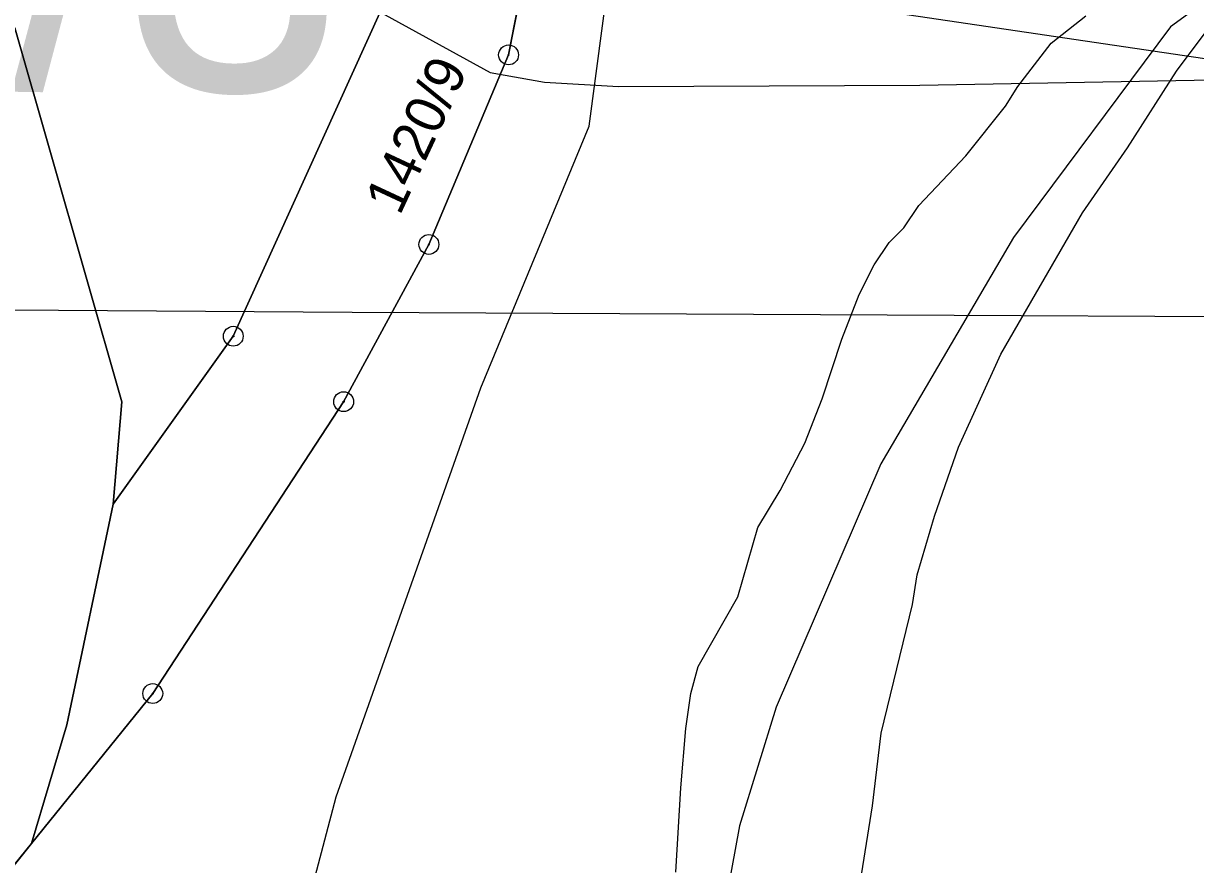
# Model space of a CAD drawing. Extents: x -706130 to -698555, y -971544 to -967260.
# Drawn here: x -705067 to -705007.9, y -969651 to -969608.6 of the extents above; entities that cross this region are included whole.
import ezdxf

# ---------------------------------------------------------------- set-up
doc = ezdxf.new("R2010")
doc.units = 0
for name, color, linetype in [('KN_Hranice_parcel', 7, 'Continuous'), ('KN_Parcelni cisla', 7, 'Continuous'), ('KN_Polygon parcely', 7, 'Continuous'), ('KN_POZEMKY_11_VODNI_PLOCHA', 7, 'Continuous'), ('KN_POZEMKY_14_OSTATNI PLOCHA', 7, 'Continuous'), ('KN_POZEMKY_7_TTP', 7, 'Continuous'), ('KN_VYUZITI_07_vodni plocha_tok prirozeny', 7, 'Continuous'), ('KN_VYUZITI_26_ostatni plocha_jina plocha', 7, 'Continuous'), ('KN_Značky bodu BP', 7, 'Continuous'), ('Koridor pro revitalizaci a rozvolneni toku N', 7, 'Continuous'), ('Koridor pro revitalizaci a rozvolneni toku N ŠRAFY', 7, 'Continuous'), ('OP silnic S', 7, 'Continuous'), ('Plochy smíšené nezastavěného území všeobecné S', 7, 'Continuous'), ('Plochy vodní a vodnich toku S', 7, 'Continuous'), ('Plochy zemědělské všeobecné CELEK S', 7, 'Continuous'), ('Regulační bloky v krajině S', 7, 'Continuous'), ('Regulační bloky v krajině S  TIS', 7, 'Continuous'), ('Spoje_dálkový komunikační kabel S', 7, 'Continuous'), ('Spoje_dálkový optický komunikační kabel S', 7, 'Continuous'), ('VPO pro zvysovani retencnich schopnosti uzemi_obrys N', 7, 'Continuous'), ('VPO pro zvysovani retencnich schopnosti uzemi_plocha N', 7, 'Continuous'), ('VÝŠKOPIS_vrstevnice zesílená', 7, 'Continuous'), ('Zábory hodnocené - koridory popis', 7, 'Continuous'), ('Záplavové území stanovene S', 7, 'Continuous'), ('Záplavového území_aktivní zóna S', 7, 'Continuous')]:
    doc.layers.add(name, color=color, linetype=linetype)

msp = doc.modelspace()

# ---------------------------------------------------------------- linework, layer by layer
at = {"layer": 'KN_Hranice_parcel'}
for points in [[(-705062.51, -969632.82), (-705062.08, -969627.66), (-705067.48, -969608.79), (-705086.4, -969589.54)], [(-705040.12, -969590.8), (-705040.31, -969598.55), (-705042.57, -969610.16), (-705046.59, -969619.72), (-705050.89, -969627.65), (-705060.52, -969642.37), (-705066.64, -969649.93)], [(-705045.93, -969591.09), (-705046.55, -969597.13), (-705048.98, -969607.86), (-705056.46, -969624.35), (-705062.51, -969632.82)], [(-705066.64, -969649.93), (-705064.85, -969643.95), (-705062.51, -969632.82)], [(-705066.64, -969649.93), (-705087.18, -969675.31), (-705096.64, -969689.18), (-705102.24, -969700.78), (-705105.58, -969710.41), (-705106.43, -969722.28), (-705105.18, -969733), (-705101.31, -969743.17), (-705094.56, -969755.2), (-705083.69, -969765.65), (-705064.39, -969785.85), (-705044.61, -969801.96), (-705031.11, -969809.5), (-705018.19, -969813.77), (-705006.35, -969814.1), (-704995.42, -969812.87), (-704982.07, -969809.01), (-704970.13, -969801.64), (-704959.61, -969793.3), (-704956.15, -969790.05)]]:
    msp.add_lwpolyline(points, dxfattribs=at)
at = {"layer": 'KN_Polygon parcely'}
for points in [[(-705047.37, -969580.73), (-705045.7, -969588.12), (-705045.93, -969591.09), (-705046.55, -969597.13), (-705048.98, -969607.86), (-705056.46, -969624.35), (-705062.51, -969632.82), (-705064.85, -969643.95), (-705066.64, -969649.93), (-705060.52, -969642.37), (-705050.89, -969627.65), (-705046.59, -969619.72), (-705042.57, -969610.16), (-705040.31, -969598.55), (-705040.12, -969590.8), (-705040.03, -969586.84), (-705041.39, -969580.89)], [(-704957.23, -969591.41), (-704966.03, -969590.96), (-705040.12, -969590.8), (-705040.31, -969598.55), (-705042.57, -969610.16), (-705046.59, -969619.72), (-705050.89, -969627.65), (-705060.52, -969642.37), (-705066.64, -969649.93), (-705087.18, -969675.31), (-705096.64, -969689.18), (-705102.24, -969700.78), (-705105.58, -969710.41), (-705106.43, -969722.28), (-705105.18, -969733), (-705101.31, -969743.17), (-705094.56, -969755.2), (-705083.69, -969765.65)], [(-705087.18, -969675.31), (-705066.64, -969649.93), (-705064.85, -969643.95), (-705062.51, -969632.82), (-705062.08, -969627.66), (-705067.48, -969608.79)]]:
    msp.add_lwpolyline(points, dxfattribs=at)
msp.add_lwpolyline([(-705086.4, -969589.54), (-705067.48, -969608.79), (-705062.08, -969627.66), (-705062.51, -969632.82), (-705056.46, -969624.35), (-705048.98, -969607.86), (-705046.55, -969597.13), (-705045.93, -969591.09)], close=True, dxfattribs=at)
at = {"layer": 'KN_POZEMKY_11_VODNI_PLOCHA'}
for p, q in [((-705040.31, -969598.55), (-705042.57, -969610.16)), ((-705056.46, -969624.35), (-705048.98, -969607.86)), ((-705067.48, -969608.79), (-705062.08, -969627.66)), ((-705042.57, -969610.16), (-705046.59, -969619.72)), ((-705046.59, -969619.72), (-705050.89, -969627.65)), ((-705062.51, -969632.82), (-705056.46, -969624.35)), ((-705062.08, -969627.66), (-705062.51, -969632.82)), ((-705050.89, -969627.65), (-705060.52, -969642.37)), ((-705064.85, -969643.95), (-705062.51, -969632.82)), ((-705062.51, -969632.82), (-705064.85, -969643.95)), ((-705060.52, -969642.37), (-705066.64, -969649.93)), ((-705066.64, -969649.93), (-705064.85, -969643.95)), ((-705064.85, -969643.95), (-705066.64, -969649.93)), ((-705066.64, -969649.93), (-705087.18, -969675.31))]:
    msp.add_line(p, q, dxfattribs=at)
at = {"layer": 'KN_POZEMKY_14_OSTATNI PLOCHA'}
for p, q in [((-705048.98, -969607.86), (-705056.46, -969624.35)), ((-705062.08, -969627.66), (-705067.48, -969608.79)), ((-705056.46, -969624.35), (-705062.51, -969632.82)), ((-705062.51, -969632.82), (-705062.08, -969627.66))]:
    msp.add_line(p, q, dxfattribs=at)
at = {"layer": 'KN_POZEMKY_7_TTP'}
for p, q in [((-705042.57, -969610.16), (-705040.31, -969598.55)), ((-705046.59, -969619.72), (-705042.57, -969610.16)), ((-705050.89, -969627.65), (-705046.59, -969619.72)), ((-705060.52, -969642.37), (-705050.89, -969627.65)), ((-705066.64, -969649.93), (-705060.52, -969642.37)), ((-705087.18, -969675.31), (-705066.64, -969649.93))]:
    msp.add_line(p, q, dxfattribs=at)
at = {"layer": 'KN_VYUZITI_07_vodni plocha_tok prirozeny'}
for p, q in [((-705040.31, -969598.55), (-705042.57, -969610.16)), ((-705056.46, -969624.35), (-705048.98, -969607.86)), ((-705067.48, -969608.79), (-705062.08, -969627.66)), ((-705042.57, -969610.16), (-705046.59, -969619.72)), ((-705046.59, -969619.72), (-705050.89, -969627.65)), ((-705062.51, -969632.82), (-705056.46, -969624.35)), ((-705062.08, -969627.66), (-705062.51, -969632.82)), ((-705050.89, -969627.65), (-705060.52, -969642.37)), ((-705064.85, -969643.95), (-705062.51, -969632.82)), ((-705062.51, -969632.82), (-705064.85, -969643.95)), ((-705060.52, -969642.37), (-705066.64, -969649.93)), ((-705066.64, -969649.93), (-705064.85, -969643.95)), ((-705064.85, -969643.95), (-705066.64, -969649.93)), ((-705066.64, -969649.93), (-705087.18, -969675.31))]:
    msp.add_line(p, q, dxfattribs=at)
at = {"layer": 'KN_VYUZITI_26_ostatni plocha_jina plocha'}
for p, q in [((-705048.98, -969607.86), (-705056.46, -969624.35)), ((-705062.08, -969627.66), (-705067.48, -969608.79)), ((-705056.46, -969624.35), (-705062.51, -969632.82)), ((-705062.51, -969632.82), (-705062.08, -969627.66))]:
    msp.add_line(p, q, dxfattribs=at)
at = {"layer": 'KN_Značky bodu BP'}
for centre, radius in [((-705042.57, -969610.16), 0.5), ((-705042.57, -969610.16), 0.0303), ((-705046.59, -969619.72), 0.5), ((-705046.59, -969619.72), 0.0303), ((-705056.46, -969624.35), 0.5), ((-705056.46, -969624.35), 0.0303), ((-705050.89, -969627.65), 0.5), ((-705050.89, -969627.65), 0.0303), ((-705060.52, -969642.37), 0.5), ((-705060.52, -969642.37), 0.0303)]:
    msp.add_circle(centre, radius, dxfattribs=at)
at = {"layer": 'Koridor pro revitalizaci a rozvolneni toku N'}
msp.add_lwpolyline([(-704921.86, -969721.659), (-704956.198, -969748.122), (-704990.938, -969765.794), (-705010.44, -969767.62), (-705031.16, -969761.528), (-705047.614, -969751.778), (-705056.756, -969739.592), (-705064.07, -969721.92), (-705065.896, -969706.686), (-705062.85, -969689.016), (-705057.364, -969670.734), (-705051.27, -969647.58), (-705043.963, -969626.951), (-705038.496, -969613.749), (-705036.058, -969595.396), (-705040.12, -969590.8), (-705045.93, -969591.09)], dxfattribs=at)
at = {"layer": 'Koridor pro revitalizaci a rozvolneni toku N ŠRAFY'}
msp.add_lwpolyline([(-704921.86, -969721.659), (-704956.198, -969748.122), (-704990.938, -969765.794), (-705010.44, -969767.62), (-705031.16, -969761.528), (-705047.614, -969751.778), (-705056.756, -969739.592), (-705064.07, -969721.92), (-705065.896, -969706.686), (-705062.85, -969689.016), (-705057.364, -969670.734), (-705051.27, -969647.58), (-705043.963, -969626.951), (-705038.496, -969613.749), (-705036.058, -969595.396), (-705040.12, -969590.8), (-705045.93, -969591.09)], dxfattribs=at)
at = {"layer": 'OP silnic S'}
msp.add_lwpolyline([(-705244.531, -969622.842), (-705159.106, -969622.402), (-705050.457, -969623.141), (-704976.206, -969623.51), (-704903.685, -969624.617), (-704901.534, -969624.604), (-704861.529, -969623.493), (-704857.17, -969623.181), (-704834.76, -969620.588), (-704832.092, -969620.206), (-704809.311, -969616.317), (-704804.296, -969615.192), (-704785.034, -969609.821), (-704781.001, -969608.51), (-704760.628, -969600.917), (-704757.138, -969599.463), (-704723.43, -969583.906), (-704721.234, -969582.826), (-704656.068, -969548.787), (-704641.232, -969541.983), (-704629.203, -969537.445), (-704610.927, -969532.531), (-704588.582, -969527.886), (-704549.099, -969523.617)], dxfattribs=at)
at = {"layer": 'Plochy smíšené nezastavěného území všeobecné S'}
for p, q in [((-705056.46, -969624.35), (-705048.98, -969607.86)), ((-705062.51, -969632.82), (-705056.46, -969624.35))]:
    msp.add_line(p, q, dxfattribs=at)
msp.add_lwpolyline([(-705046.55, -969597.13), (-705045.93, -969591.09), (-705086.4, -969589.54), (-705067.48, -969608.79), (-705062.08, -969627.66), (-705062.51, -969632.82)], dxfattribs=at)
at = {"layer": 'Plochy vodní a vodnich toku S'}
for p, q in [((-705048.98, -969607.86), (-705056.46, -969624.35)), ((-705062.08, -969627.66), (-705067.48, -969608.79)), ((-705046.59, -969619.72), (-705042.57, -969610.16)), ((-705056.46, -969624.35), (-705062.51, -969632.82)), ((-705062.51, -969632.82), (-705062.08, -969627.66)), ((-705066.64, -969649.93), (-705060.52, -969642.37)), ((-705087.18, -969675.31), (-705066.64, -969649.93))]:
    msp.add_line(p, q, dxfattribs=at)
for points in [[(-705042.57, -969610.16), (-705040.31, -969598.55), (-705040.12, -969590.8)], [(-705060.52, -969642.37), (-705050.89, -969627.65), (-705046.59, -969619.72)]]:
    msp.add_lwpolyline(points, dxfattribs=at)
at = {"layer": 'Plochy zemědělské všeobecné CELEK S'}
for p, q in [((-705040.31, -969598.55), (-705042.57, -969610.16)), ((-705042.57, -969610.16), (-705046.59, -969619.72)), ((-705046.59, -969619.72), (-705050.89, -969627.65)), ((-705050.89, -969627.65), (-705060.52, -969642.37)), ((-705060.52, -969642.37), (-705066.64, -969649.93)), ((-705066.64, -969649.93), (-705087.18, -969675.31))]:
    msp.add_line(p, q, dxfattribs=at)
at = {"layer": 'Regulační bloky v krajině S'}
for p, q in [((-705040.31, -969598.55), (-705042.57, -969610.16)), ((-705048.98, -969607.86), (-705056.46, -969624.35)), ((-705056.46, -969624.35), (-705048.98, -969607.86)), ((-705062.08, -969627.66), (-705067.48, -969608.79)), ((-705046.59, -969619.72), (-705042.57, -969610.16)), ((-705042.57, -969610.16), (-705046.59, -969619.72)), ((-705046.59, -969619.72), (-705050.89, -969627.65)), ((-705056.46, -969624.35), (-705062.51, -969632.82)), ((-705062.51, -969632.82), (-705056.46, -969624.35)), ((-705062.51, -969632.82), (-705062.08, -969627.66)), ((-705050.89, -969627.65), (-705060.52, -969642.37)), ((-705066.64, -969649.93), (-705060.52, -969642.37)), ((-705060.52, -969642.37), (-705066.64, -969649.93)), ((-705087.18, -969675.31), (-705066.64, -969649.93)), ((-705066.64, -969649.93), (-705087.18, -969675.31))]:
    msp.add_line(p, q, dxfattribs=at)
for points in [[(-705046.55, -969597.13), (-705045.93, -969591.09), (-705086.4, -969589.54), (-705067.48, -969608.79), (-705062.08, -969627.66), (-705062.51, -969632.82)], [(-705042.57, -969610.16), (-705040.31, -969598.55), (-705040.12, -969590.8)], [(-705060.52, -969642.37), (-705050.89, -969627.65), (-705046.59, -969619.72)]]:
    msp.add_lwpolyline(points, dxfattribs=at)
at = {"layer": 'Regulační bloky v krajině S  TIS'}
for p, q in [((-705048.98, -969607.86), (-705056.46, -969624.35)), ((-705062.08, -969627.66), (-705067.48, -969608.79)), ((-705046.59, -969619.72), (-705042.57, -969610.16)), ((-705056.46, -969624.35), (-705062.51, -969632.82)), ((-705062.51, -969632.82), (-705062.08, -969627.66)), ((-705066.64, -969649.93), (-705060.52, -969642.37)), ((-705087.18, -969675.31), (-705066.64, -969649.93))]:
    msp.add_line(p, q, dxfattribs=at)
for points in [[(-705042.57, -969610.16), (-705040.31, -969598.55), (-705040.12, -969590.8)], [(-705060.52, -969642.37), (-705050.89, -969627.65), (-705046.59, -969619.72)]]:
    msp.add_lwpolyline(points, dxfattribs=at)
at = {"layer": 'Spoje_dálkový komunikační kabel S'}
msp.add_lwpolyline([(-705236.346, -969603.683), (-705099.95, -969603.49), (-705091.97, -969602.93), (-705084.15, -969602.38), (-705078.16, -969601.96), (-705068.17, -969601.66), (-705067.59, -969602.47), (-705048.77, -969604.28), (-705047.26, -969604.43), (-705044.8, -969604.81), (-704978.18, -969614.67), (-704923.22, -969616.73)], dxfattribs=at)
at = {"layer": 'Spoje_dálkový optický komunikační kabel S'}
msp.add_lwpolyline([(-705074.68, -969602.19), (-705073.13, -969601.53), (-705068.01, -969601.73), (-705063.21, -969603.14), (-705052.28, -969606.36), (-705050.89, -969606.95), (-705049.31, -969607.85), (-705043.49, -969611.05), (-705040.76, -969611.54), (-705037.02, -969611.76), (-705021.82, -969611.69), (-705006.13, -969611.4), (-705000.38, -969611.95), (-704979.55, -969614.55), (-704959.51, -969617.75), (-704928.31, -969622.12)], dxfattribs=at)
at = {"layer": 'VPO pro zvysovani retencnich schopnosti uzemi_obrys N'}
msp.add_lwpolyline([(-704921.86, -969721.659), (-704956.198, -969748.122), (-704990.938, -969765.794), (-705010.44, -969767.62), (-705031.16, -969761.528), (-705047.614, -969751.778), (-705056.756, -969739.592), (-705064.07, -969721.92), (-705065.896, -969706.686), (-705062.85, -969689.016), (-705057.364, -969670.734), (-705051.27, -969647.58), (-705043.963, -969626.951), (-705038.496, -969613.749), (-705036.058, -969595.396), (-705040.12, -969590.8), (-705045.93, -969591.09)], dxfattribs=at)
at = {"layer": 'VPO pro zvysovani retencnich schopnosti uzemi_plocha N'}
msp.add_lwpolyline([(-704921.86, -969721.659), (-704956.198, -969748.122), (-704990.938, -969765.794), (-705010.44, -969767.62), (-705031.16, -969761.528), (-705047.614, -969751.778), (-705056.756, -969739.592), (-705064.07, -969721.92), (-705065.896, -969706.686), (-705062.85, -969689.016), (-705057.364, -969670.734), (-705051.27, -969647.58), (-705043.963, -969626.951), (-705038.496, -969613.749), (-705036.058, -969595.396), (-705040.12, -969590.8), (-705045.93, -969591.09)], dxfattribs=at)
at = {"layer": 'VÝŠKOPIS_vrstevnice zesílená'}
msp.add_lwpolyline([(-704979.77, -969587.386), (-705009.168, -969608.743), (-705017.087, -969619.372), (-705023.792, -969630.786), (-705029.071, -969643.055), (-705030.926, -969649.048), (-705034.208, -969667.024), (-705034.493, -969679.008), (-705033.637, -969691.278), (-705031.64, -969703.548), (-705028.786, -969715.532), (-705023.364, -969727.516), (-705015.375, -969739.358), (-705005.816, -969749.916), (-705000.252, -969755.052), (-704986.984, -969764.183), (-704978.994, -969767.464), (-704967.01, -969769.461), (-704961.018, -969768.035), (-704938.475, -969754.766)], dxfattribs=at)
at = {"layer": 'Záplavové území stanovene S'}
msp.add_lwpolyline([(-705024.588, -969691.125), (-705024.868, -969684.625), (-705025.294, -969680.625), (-705025.625, -969678.896), (-705025.518, -969669.982), (-705025.125, -969666.532), (-705025.156, -969657.656), (-705025.006, -969652.994), (-705024.209, -969648.041), (-705023.768, -969644.375), (-705022.187, -969637.875), (-705021.962, -969636.375), (-705021.083, -969633.424), (-705019.875, -969629.94), (-705017.742, -969625.258), (-705013.616, -969618.134), (-705011.349, -969614.849), (-705008.875, -969610.98), (-705006.875, -969608.313)], dxfattribs=at)
at = {"layer": 'Záplavového území_aktivní zóna S'}
msp.add_lwpolyline([(-705034.125, -969651.375), (-705033.875, -969647.125), (-705033.625, -969644.125), (-705033.375, -969642.375), (-705033, -969641), (-705031, -969637.5), (-705030, -969634), (-705028.875, -969632.125), (-705027.625, -969629.75), (-705026.75, -969627.5), (-705025.75, -969624.5), (-705024.875, -969622.25), (-705024.125, -969620.75), (-705023.375, -969619.625), (-705022.625, -969618.875), (-705021.875, -969617.75), (-705019.5, -969615.25), (-705017.5, -969612.75), (-705016.875, -969611.75), (-705015.188, -969609.562), (-705013.438, -969608.188)], dxfattribs=at)

# ---------------------------------------------------------------- texts
at = {"layer": 'KN_Parcelni cisla'}
msp.add_text('1420/9', height=2, rotation=65, dxfattribs=at).set_placement((-705048.059, -969618.309))
at = {"layer": 'Zábory hodnocené - koridory popis'}
msp.add_text('CNZ-S11_D03/3', height=15, rotation=359.14939, dxfattribs=at).set_placement((-705199.182, -969609.853))

doc.saveas('drawing.dxf')
